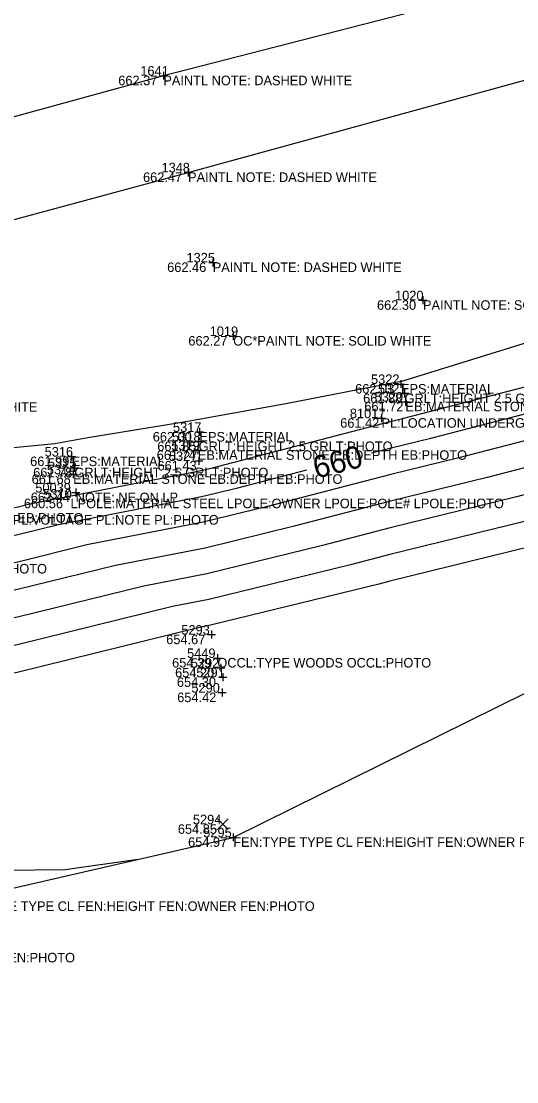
# Model space of a CAD drawing. Extents: x 2129350 to 2137777, y 657588 to 659885.
# Drawn here: x 2130610.8 to 2130673, y 657865.6 to 657998.8 of the extents above; entities that cross this region are included whole.
import ezdxf

# ---------------------------------------------------------------- set-up
doc = ezdxf.new("R2010")
doc.units = 0
for name, color, linetype in [('DT_X_Contour_Major', 7, 'Continuous'), ('DT_X_Contour_Minor', 7, 'Continuous'), ('DT_X_TIN_Hull', 7, 'Continuous'), ('PV_X_COP', 7, 'Continuous'), ('SV_X_Random_Point', 7, 'Continuous'), ('SV_X_Shot_Marker', 7, 'Continuous'), ('SV_X_Text_Comment', 7, 'Continuous'), ('SV_X_Text_Elevation', 7, 'Continuous'), ('SV_X_Text_Name', 7, 'Continuous')]:
    doc.layers.add(name, color=color, linetype=linetype)

msp = doc.modelspace()

# ---------------------------------------------------------------- linework, layer by layer
at = {"layer": 'DT_X_Contour_Major'}
for points in [[(2130654.81, 657944.59), (2130657.26, 657945.23), (2130662.23, 657946.45), (2130681.48, 657951.44), (2130682.99, 657951.84), (2130683.97, 657952.09), (2130702.95, 657956.9), (2130708.19, 657958.27), (2130726.92, 657963.03), (2130732.42, 657964.46), (2130732.66, 657964.52), (2130732.66, 657964.52), (2130738.27, 657965.95), (2130751.64, 657969.56)], [(2130549.45, 657931.6), (2130563.53, 657934.06), (2130581.03, 657928.12), (2130586.57, 657929.45), (2130591.19, 657930.59), (2130610.41, 657934.35), (2130615.5, 657935.61), (2130633.44, 657939.11), (2130638.02, 657940.23), (2130646.68, 657942.48)], [(2130689.95, 657936.7), (2130689.83, 657936.67), (2130688.39, 657936.3), (2130688.31, 657936.28), (2130681.36, 657934.46), (2130679.91, 657934.09), (2130657.07, 657928.49), (2130655.69, 657928.13), (2130634.6, 657922.96), (2130633.37, 657922.72), (2130610.3, 657917.02), (2130609.52, 657916.86), (2130592.87, 657912.73)], [(2130544.17, 657893.64), (2130546.91, 657893.29), (2130556.74, 657895.06), (2130570.23, 657888.81), (2130584.74, 657891.85), (2130589.07, 657893), (2130598.44, 657892.69), (2130604.83, 657892.16), (2130616.35, 657892.27), (2130625.45, 657893.55)]]:
    msp.add_lwpolyline(points, dxfattribs=at)
at = {"layer": 'DT_X_Contour_Minor'}
for points in [[(2130679.77, 657960.12), (2130658.56, 657953.55), (2130657.81, 657953.44), (2130644.05, 657950.78), (2130631.95, 657948.6), (2130630.73, 657948.39), (2130619.17, 657946.47), (2130615.05, 657945.74), (2130608.04, 657945.08), (2130606.09, 657944.84), (2130588.64, 657943.18), (2130579.28, 657941.98), (2130575.21, 657941.63), (2130573.32, 657941.97), (2130568.44, 657943.58), (2130563.12, 657945.39), (2130538.88, 657941.15), (2130538.59, 657941.08), (2130538.55, 657941.05), (2130516.21, 657935.62), (2130516.12, 657935.61), (2130514.37, 657935.76)], [(2130515.14, 657929.39), (2130518.33, 657929.89), (2130518.48, 657930), (2130538.71, 657934.91), (2130539.22, 657935.24), (2130542.58, 657936.1), (2130563.33, 657939.72), (2130584.38, 657932.57), (2130586.09, 657932.98), (2130587.52, 657933.34), (2130610.43, 657937.82), (2130611.92, 657938.19), (2130633.21, 657942.34), (2130634.49, 657942.65), (2130657.3, 657948.57), (2130658.7, 657948.92), (2130681.5, 657954.83)], [(2130681.45, 657948.04), (2130665.77, 657943.97), (2130657.22, 657941.88), (2130641.55, 657937.81), (2130633.67, 657935.88), (2130619.07, 657933.03), (2130610.38, 657930.88), (2130594.86, 657927.85), (2130587.04, 657925.91), (2130577.69, 657923.66), (2130563.74, 657928.4), (2130550, 657926), (2130540.47, 657923.57), (2130539.02, 657922.63), (2130526.41, 657919.57), (2130525.95, 657919.25), (2130516.34, 657917.74), (2130502.43, 657914.35)], [(2130681.43, 657944.65), (2130669.3, 657941.5), (2130657.19, 657938.53), (2130645.09, 657935.39), (2130633.91, 657932.65), (2130622.64, 657930.45), (2130610.36, 657927.42), (2130598.52, 657925.1), (2130587.52, 657922.37), (2130574.34, 657919.21), (2130563.95, 657922.74), (2130553.71, 657920.95), (2130541.09, 657917.74), (2130539.18, 657916.49), (2130530.38, 657914.36), (2130529.76, 657913.93), (2130516.94, 657911.92), (2130506.59, 657909.4)], [(2130681.41, 657941.25), (2130672.84, 657939.03), (2130657.15, 657935.18), (2130648.62, 657932.97), (2130634.14, 657929.42), (2130626.22, 657927.87), (2130610.34, 657923.95), (2130602.19, 657922.36), (2130587.99, 657918.83), (2130571, 657914.75), (2130564.16, 657917.07), (2130557.41, 657915.9), (2130541.72, 657911.9), (2130539.33, 657910.36), (2130534.34, 657909.14), (2130533.57, 657908.61), (2130517.54, 657906.1), (2130510.75, 657904.44)], [(2130676.37, 657936.56), (2130657.11, 657931.83), (2130652.15, 657930.55), (2130634.37, 657926.19), (2130629.79, 657925.29), (2130610.32, 657920.48), (2130605.85, 657919.61), (2130588.47, 657915.29), (2130567.65, 657910.29), (2130564.36, 657911.41), (2130561.12, 657910.84), (2130542.34, 657906.07), (2130539.49, 657904.22), (2130538.3, 657903.93), (2130537.37, 657903.29), (2130518.14, 657900.28), (2130514.9, 657899.49)]]:
    msp.add_lwpolyline(points, dxfattribs=at)
at = {"layer": 'DT_X_TIN_Hull'}
msp.add_lwpolyline([(2130063.53, 657775), (2130087.48, 657781.86), (2130111.51, 657788.74), (2130184.72, 657793.16), (2130224.7, 657784.14), (2130227.31, 657786.04), (2130260.53, 657795.45), (2130300.78, 657808.51), (2130376.54, 657844.16), (2130411.67, 657845.04), (2130416.24, 657846.18), (2130500.88, 657865.38), (2130572.37, 657881.8), (2130602.46, 657888.27), (2130637.43, 657896.31), (2130707.51, 657930.94), (2130731.78, 657936.94), (2130795.64, 657946.55)], dxfattribs=at)
at = {"layer": 'PV_X_COP'}
for points in [[(2130773.41, 658031.03), (2130725.14, 658018.16), (2130677.1, 658004.43), (2130628.66, 657991.98), (2130580.31, 657978.68), (2130532.19, 657965.06), (2130483.96, 657951.76), (2130435.47, 657938.65), (2130387.69, 657925.25), (2130339.28, 657912.11), (2130291.38, 657898.77), (2130243.11, 657885.29), (2130194.87, 657872.16), (2130146.33, 657859.33), (2130098.51, 657845.32), (2130049.97, 657832.8)], [(2130053.42, 657820.25), (2130101.43, 657834.24), (2130149.82, 657847.48), (2130197.82, 657860.36), (2130245.91, 657874.04), (2130294.49, 657887.16), (2130342.81, 657900.65), (2130391.01, 657913.42), (2130438.97, 657926.55), (2130486.95, 657939.82), (2130535.36, 657953.68), (2130583.74, 657966.83), (2130631.76, 657979.83), (2130680.29, 657993.15), (2130728.05, 658006.58), (2130776.44, 658019.66)]]:
    msp.add_lwpolyline(points, dxfattribs=at)
at = {"layer": 'SV_X_Random_Point'}
for p, q in [((2130635.46, 657897.29), (2130636.79, 657898.62)), ((2130635.46, 657898.62), (2130636.79, 657897.29))]:
    msp.add_line(p, q, dxfattribs=at)
at = {"layer": 'SV_X_Shot_Marker'}
for p, q in [((2130628.16, 657991.98), (2130629.16, 657991.98)), ((2130628.66, 657992.48), (2130628.66, 657991.48)), ((2130628.66, 657991.98), (2130628.66, 657991.98)), ((2130631.26, 657979.83), (2130632.26, 657979.83)), ((2130631.76, 657980.33), (2130631.76, 657979.33)), ((2130631.76, 657979.83), (2130631.76, 657979.83)), ((2130634.86, 657969.02), (2130634.86, 657968.02)), ((2130634.36, 657968.52), (2130635.36, 657968.52)), ((2130634.86, 657968.52), (2130634.86, 657968.52)), ((2130660.75, 657963.77), (2130661.75, 657963.77)), ((2130661.25, 657964.27), (2130661.25, 657963.27)), ((2130661.25, 657963.77), (2130661.25, 657963.77)), ((2130637.43, 657959.78), (2130637.43, 657958.78)), ((2130636.93, 657959.28), (2130637.93, 657959.28)), ((2130637.43, 657959.28), (2130637.43, 657959.28)), ((2130657.99, 657953.25), (2130658.99, 657953.25)), ((2130658.49, 657953.75), (2130658.49, 657952.75)), ((2130658.49, 657953.25), (2130658.49, 657953.25)), ((2130658.44, 657952.05), (2130659.44, 657952.05)), ((2130658.94, 657952.55), (2130658.94, 657951.55)), ((2130658.94, 657952.05), (2130658.94, 657952.05)), ((2130659.05, 657951.53), (2130659.05, 657950.53)), ((2130658.55, 657951.03), (2130659.55, 657951.03)), ((2130659.05, 657951.03), (2130659.05, 657951.03)), ((2130655.54, 657948.96), (2130656.54, 657948.96)), ((2130656.04, 657949.46), (2130656.04, 657948.46)), ((2130656.04, 657948.96), (2130656.04, 657948.96)), ((2130633.19, 657947.73), (2130633.19, 657946.73)), ((2130632.69, 657947.23), (2130633.69, 657947.23)), ((2130633.09, 657946.53), (2130633.09, 657945.53)), ((2130633.19, 657947.23), (2130633.19, 657947.23)), ((2130632.49, 657944.93), (2130633.49, 657944.93)), ((2130632.59, 657946.03), (2130633.59, 657946.03)), ((2130632.99, 657945.43), (2130632.99, 657944.43)), ((2130632.99, 657944.93), (2130632.99, 657944.93)), ((2130633.09, 657946.03), (2130633.09, 657946.03)), ((2130616.65, 657944.14), (2130617.65, 657944.14)), ((2130617.15, 657944.64), (2130617.15, 657943.64)), ((2130617.15, 657944.14), (2130617.15, 657944.14)), ((2130632.62, 657943.59), (2130633.62, 657943.59)), ((2130633.12, 657944.09), (2130633.12, 657943.09)), ((2130633.12, 657943.59), (2130633.12, 657943.59)), ((2130617, 657942.73), (2130618, 657942.73)), ((2130617.35, 657942.41), (2130617.35, 657941.41)), ((2130617.5, 657943.23), (2130617.5, 657942.23)), ((2130617.5, 657942.73), (2130617.5, 657942.73)), ((2130616.85, 657941.91), (2130617.85, 657941.91)), ((2130617.35, 657941.91), (2130617.35, 657941.91)), ((2130617.16, 657939.61), (2130618.16, 657939.61)), ((2130617.66, 657940.11), (2130617.66, 657939.11)), ((2130617.66, 657939.61), (2130617.66, 657939.61)), ((2130634.69, 657922.27), (2130634.69, 657921.27)), ((2130634.19, 657921.77), (2130635.19, 657921.77)), ((2130634.69, 657921.77), (2130634.69, 657921.77)), ((2130634.94, 657918.83), (2130635.94, 657918.83)), ((2130635.44, 657919.33), (2130635.44, 657918.33)), ((2130635.44, 657918.83), (2130635.44, 657918.83)), ((2130635.37, 657917.6), (2130636.37, 657917.6)), ((2130635.87, 657918.1), (2130635.87, 657917.1)), ((2130635.87, 657917.6), (2130635.87, 657917.6)), ((2130636.14, 657916.91), (2130636.14, 657915.91)), ((2130635.64, 657916.41), (2130636.64, 657916.41)), ((2130636.14, 657916.41), (2130636.14, 657916.41)), ((2130635.55, 657914.49), (2130636.55, 657914.49)), ((2130636.05, 657914.99), (2130636.05, 657913.99)), ((2130636.05, 657914.49), (2130636.05, 657914.49)), ((2130636.94, 657896.31), (2130637.94, 657896.31)), ((2130637.44, 657896.81), (2130637.44, 657895.81)), ((2130637.44, 657896.31), (2130637.44, 657896.31))]:
    msp.add_line(p, q, dxfattribs=at)

# ---------------------------------------------------------------- texts
at = {"layer": 'DT_X_Contour_Major'}
msp.add_text('660', height=2.8, rotation=14.548, dxfattribs=at).set_placement((2130647.86, 657941.34))
at = {"layer": 'SV_X_Text_Comment'}
for s, p in [('PAINTL NOTE: DASHED WHITE', (2130628.66, 657990.78)), ('PAINTL NOTE: DASHED WHITE', (2130631.76, 657978.63)), ('PAINTL NOTE: DASHED WHITE', (2130634.86, 657967.32)), ('PAINTL NOTE: SOLID WHITE', (2130661.25, 657962.57)), ('OC*PAINTL NOTE: SOLID WHITE', (2130637.43, 657958.08)), ('EPS:MATERIAL', (2130658.49, 657952.05)), ('GRLT:HEIGHT 2.5 GRLT:PHOTO', (2130658.94, 657950.85)), ('OC*PAINTL NOTE: SOLID WHITE', (2130587.97, 657949.77)), ('EB:MATERIAL STONE EB:DEPTH EB:PHOTO', (2130659.05, 657949.83)), ('PL:LOCATION UNDERGROUND PL:VOLTAGE PL:NOTE PL:PHOTO', (2130656.04, 657947.76)), ('EPS:MATERIAL', (2130633.19, 657946.03)), ('EB:MATERIAL STONE EB:DEPTH EB:PHOTO', (2130632.99, 657943.73)), ('GRLT:HEIGHT 2.5 GRLT:PHOTO', (2130633.09, 657944.83)), ('EPS:MATERIAL', (2130617.15, 657942.94)), ('GRLT:HEIGHT 2.5 GRLT:PHOTO', (2130617.5, 657941.53)), ('EB:MATERIAL STONE EB:DEPTH EB:PHOTO', (2130617.35, 657940.71)), ('NOTE: NE ON LP', (2130617.66, 657938.41)), ('LPOLE:MATERIAL STEEL LPOLE:OWNER LPOLE:POLE# LPOLE:PHOTO', (2130617.01, 657937.65)), ('EB:MATERIAL STONE EB:DEPTH EB:PHOTO', (2130584.84, 657935.84)), ('PL:LOCATION PL:VOLTAGE PL:NOTE PL:PHOTO', (2130598.7, 657935.59)), ('IPINS:SIZE IPINS:NAME IPINS:NUMBER IPINS:NOTE IPINS:PHOTO', (2130563.77, 657929.45)), ('OCCL:TYPE WOODS OCCL:PHOTO', (2130635.44, 657917.64)), ('FEN:TYPE TYPE CL FEN:HEIGHT FEN:OWNER FEN:PHOTO', (2130637.44, 657895.11)), ('FEN:TYPE TYPE CL FEN:HEIGHT FEN:OWNER FEN:PHOTO', (2130602.46, 657887.07)), ('FEN:TYPE TYPE CL FEN:HEIGHT FEN:OWNER FEN:PHOTO', (2130572.37, 657880.6))]:
    msp.add_text(s, height=1.2, dxfattribs=at).set_placement(p)
at = {"layer": 'SV_X_Text_Elevation'}
for s, p in [('662.37', (2130623, 657990.78)), ('662.47', (2130626.11, 657978.63)), ('662.46', (2130629.14, 657967.32)), ('662.30', (2130655.48, 657962.57)), ('662.27', (2130631.8, 657958.08)), ('662.03', (2130652.73, 657952.05)), ('661.88', (2130653.74, 657950.85)), ('661.72', (2130653.89, 657949.83)), ('661.42', (2130650.86, 657947.76)), ('662.00', (2130627.33, 657946.03)), ('661.74', (2130627.83, 657943.73)), ('661.85', (2130627.9, 657944.83)), ('661.99', (2130611.94, 657942.94)), ('661.43', (2130627.93, 657942.39)), ('661.78', (2130612.32, 657941.53)), ('661.68', (2130612.13, 657940.71)), ('662.44', (2130612.02, 657938.41)), ('660.56', (2130611.16, 657937.65)), ('654.67', (2130629.02, 657920.57)), ('654.39', (2130629.76, 657917.64)), ('654.20', (2130630.14, 657916.4)), ('654.30', (2130630.36, 657915.21)), ('654.42', (2130630.4, 657913.29)), ('654.85', (2130630.48, 657896.75)), ('654.97', (2130631.77, 657895.11))]:
    msp.add_text(s, height=1.2, dxfattribs=at).set_placement(p)
at = {"layer": 'SV_X_Text_Name'}
for s, p in [('1641', (2130625.77, 657991.98)), ('1348', (2130628.43, 657979.83)), ('1325', (2130631.57, 657968.52)), ('1020', (2130657.75, 657963.77)), ('1019', (2130634.48, 657959.28)), ('5322', (2130654.73, 657953.25)), ('5321', (2130655.6, 657952.05)), ('5320', (2130655.18, 657951.03)), ('81017', (2130652.07, 657948.96)), ('5317', (2130629.87, 657947.23)), ('5318', (2130629.76, 657946.03)), ('5316', (2130613.76, 657944.14)), ('5319', (2130629.66, 657944.93)), ('5315', (2130614.18, 657942.73)), ('5327', (2130629.36, 657943.59)), ('5314', (2130614.04, 657941.91)), ('50039', (2130612.59, 657939.61)), ('5310', (2130613.59, 657938.85)), ('5293', (2130630.92, 657921.77)), ('5449', (2130631.64, 657918.83)), ('5292', (2130632.11, 657917.6)), ('5291', (2130632.8, 657916.41)), ('5290', (2130632.18, 657914.49)), ('5294', (2130632.37, 657897.95)), ('5295', (2130633.67, 657896.31))]:
    msp.add_text(s, height=1.2, dxfattribs=at).set_placement(p)

doc.saveas('drawing.dxf')
